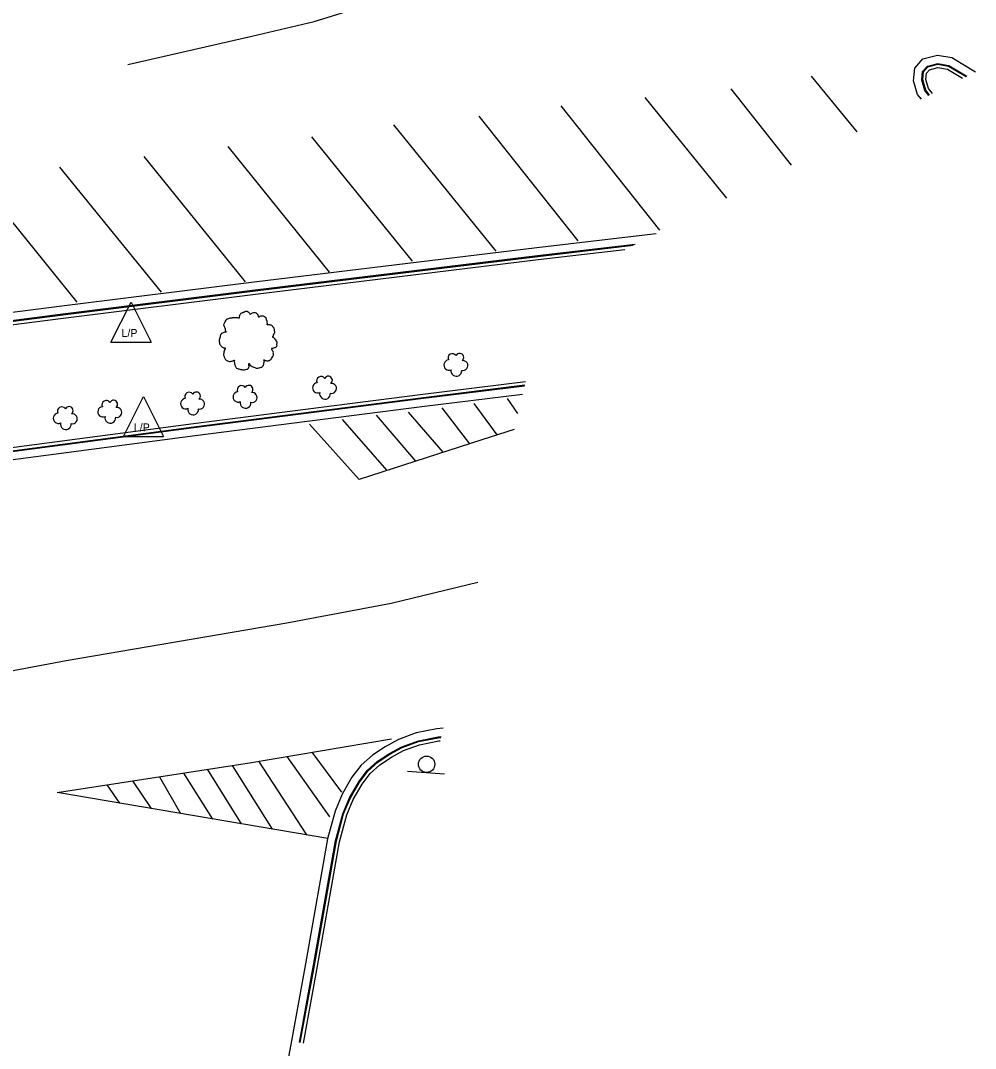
# Model space of a CAD drawing. Extents: x 1901471 to 1963503, y 756461 to 799997.
# Drawn here: x 1929808.6 to 1929926, y 772404.2 to 772530.6 of the extents above; entities that cross this region are included whole.
import ezdxf

# ---------------------------------------------------------------- set-up
doc = ezdxf.new("R2010")
doc.units = 0
for name, color, linetype in [('RD_EX_Bldg', 7, 'Continuous'), ('RD_EX_BldgApp', 7, 'Continuous'), ('RD_EX_Conc', 7, 'Continuous'), ('RD_EX_Road', 7, 'Continuous'), ('RD_EX_UT', 7, 'Continuous'), ('RD_EX_VEG', 7, 'Continuous')]:
    doc.layers.add(name, color=color, linetype=linetype)

# ---------------------------------------------------------------- blocks, each defined once
blk = doc.blocks.new('T2')
at = {"layer": 'RD_EX_VEG'}
for points in [[(0.05, 7.21), (-0.25, 7.24), (-0.57, 7.14), (-0.82, 7.04), (-1.05, 6.96), (-1.27, 6.86), (-1.57, 6.69), (-1.8, 6.49), (-1.92, 6.24), (-1.97, 6.01), (-2.02, 5.74), (-2.02, 5.56), (-2.15, 5.54), (-2.3, 5.56), (-2.55, 5.64), (-2.8, 5.64), (-3.05, 5.64), (-3.4, 5.61), (-3.75, 5.61), (-4.02, 5.56), (-4.35, 5.51), (-4.72, 5.39), (-5.07, 5.26), (-5.37, 5.01), (-5.62, 4.54), (-5.75, 4.19), (-5.9, 3.94), (-5.75, 3.49), (-5.57, 3.14), (-5.55, 2.94), (-5.47, 2.52), (-5.37, 2.29), (-5.25, 2.09), (-5.32, 2.07), (-5.7, 2.02), (-6, 1.92), (-6.42, 1.69), (-6.64, 1.47), (-6.74, 1.14), (-6.77, 0.79), (-6.87, 0.59), (-6.94, 0.32), (-6.97, 0.24), (-7.02, -0.08), (-6.92, -0.53), (-6.89, -0.88), (-6.77, -1.11), (-6.62, -1.28), (-6.44, -1.53), (-6.05, -1.76), (-5.72, -1.86), (-5.52, -1.88), (-5.7, -2.38), (-5.75, -2.73), (-5.87, -3.13), (-5.87, -3.21), (-5.92, -3.68), (-5.77, -4.01), (-5.7, -4.38), (-5.52, -4.61), (-5.25, -4.91), (-4.92, -5.13), (-4.42, -5.26), (-4.02, -5.23), (-3.45, -5.06), (-3.2, -4.98), (-3.22, -5.16), (-3.2, -5.53), (-3.2, -5.96), (-3.05, -6.28), (-2.95, -6.56), (-2.8, -6.81), (-2.47, -7.03), (-2.07, -7.11), (-1.65, -7.26), (-1.2, -7.33), (-0.7, -7.36), (-0.1, -7.21), (0.18, -7.08), (0.28, -6.91), (0.48, -6.53), (0.43, -6.31), (0.45, -5.71), (0.55, -5.88), (0.73, -6.23), (1.23, -6.53), (1.63, -6.71), (2.1, -6.86), (2.4, -6.93), (2.88, -6.86), (3.25, -6.78), (3.63, -6.66), (3.93, -6.38), (4.1, -6.11), (4.15, -5.83), (4.23, -5.46), (4.28, -5.28)], [(4.28, -5.28), (4.2, -5.11), (4.15, -4.86), (4.23, -4.88), (4.4, -4.93), (4.68, -5.06), (4.9, -5.13), (5.23, -5.11), (5.5, -5.01), (5.95, -4.73), (6.22, -4.26), (6.5, -3.86), (6.57, -3.53), (6.52, -3.31), (6.5, -2.81), (6.3, -2.56), (6.25, -2.43), (6.15, -2.03), (6.22, -1.98), (6.5, -1.93), (6.87, -1.81), (7.15, -1.68), (7.37, -1.51), (7.45, -1.28), (7.42, -0.88), (7.47, -0.48), (7.4, -0.33), (7.3, -0.18), (7.22, 0.02), (7.07, 0.17), (6.97, 0.32), (6.87, 0.42), (6.75, 0.57), (6.57, 0.69), (6.42, 0.74), (6.37, 0.89), (6.52, 1.09), (6.57, 1.19), (6.6, 1.42), (6.82, 1.77), (6.87, 2.17), (6.82, 2.59), (6.77, 2.87), (6.62, 3.14), (6.42, 3.39), (6.3, 3.56), (6.12, 3.69), (5.8, 3.81), (5.55, 3.86), (5.2, 3.86), (5, 3.91), (5.03, 3.96), (5.03, 4.11), (5.03, 4.39), (4.95, 4.84), (4.8, 5.34), (4.8, 5.36), (4.7, 5.61), (4.48, 5.81), (4.3, 5.91), (4.1, 6.04), (3.85, 6.06), (3.55, 6.06), (3.28, 6.01), (3.08, 5.91), (2.9, 5.79), (2.83, 5.94), (2.73, 6.24), (2.68, 6.39), (2.53, 6.56), (2.3, 6.76), (1.85, 6.89), (1.23, 6.81), (0.93, 6.61), (0.78, 6.44), (0.73, 6.56), (0.53, 6.76), (0.43, 6.94), (0.25, 7.06), (0.1, 7.16), (0, 7.21)]]:
    blk.add_spline(points, degree=3, dxfattribs=at)
blk = doc.blocks.new('SB2')
at = {"layer": 'RD_EX_VEG'}
for centre, radius, start, end in [((-0.72, 1.55), 1.08, 34.9763, 204.756), ((1.05, 1.7), 0.995, 308.7626, 152.0467), ((-1.56, -0.16), 1.26, 96.4518, 294.734), ((1.84, -0.28), 1.22, 256.5667, 98.1046), ((0.25, -1.6), 1.32, 166.8827, 5.7589)]:
    blk.add_arc(centre, radius, start, end, dxfattribs=at)
blk = doc.blocks.new('LP')
at = {"layer": 'RD_EX_UT'}
for p, q in [((-5, -3.72), (0, 6.28)), ((0, 6.28), (5, -3.72)), ((-5, -3.72), (5, -3.72))]:
    blk.add_line(p, q, dxfattribs=at)
blk.add_text('L/P', height=2, dxfattribs=at).set_placement((-2.4, -2.44))
blk = doc.blocks.new('SIGN')
at = {"layer": 'RD_EX_BldgApp'}
blk.add_line((-4.52, -2.02), (4.48, -2.02), dxfattribs=at)
blk.add_circle((0, 0), 2, dxfattribs=at)

msp = doc.modelspace()

# ---------------------------------------------------------------- linework, layer by layer
at = {"layer": 'RD_EX_Conc'}
for points in [[(1929920.25, 772521.35), (1929919.77, 772521.95), (1929919.4, 772523.25), (1929919.49, 772524.28), (1929920.08, 772524.96), (1929921.35, 772525.28), (1929922.71, 772525.05), (1929924.93, 772523.72)], [(1929920.34, 772521.4), (1929919.86, 772522), (1929919.5, 772523.26), (1929919.59, 772524.24), (1929920.13, 772524.87), (1929921.36, 772525.18), (1929922.68, 772524.95), (1929924.82, 772523.67)], [(1929920.71, 772521.58), (1929920.22, 772522.19), (1929919.9, 772523.3), (1929919.97, 772524.08), (1929920.35, 772524.52), (1929921.37, 772524.77), (1929922.53, 772524.57), (1929924.4, 772523.46)], [(1929693.34, 772478.27), (1929693.99, 772479.16), (1929694.92, 772479.79), (1929696.39, 772480.05), (1929719.13, 772482.65), (1929741.2, 772485.34), (1929763.81, 772488.15), (1929785.25, 772490.83), (1929813.76, 772494.49), (1929837.4, 772497.44), (1929872.14, 772501.67), (1929884.16, 772503.07)], [(1929693.43, 772478.21), (1929694.06, 772479.08), (1929694.96, 772479.69), (1929696.41, 772479.95), (1929719.14, 772482.55), (1929741.21, 772485.24), (1929763.82, 772488.05), (1929785.27, 772490.73), (1929813.77, 772494.39), (1929837.41, 772497.34), (1929872.16, 772501.57), (1929883.9, 772502.93)], [(1929693.75, 772477.97), (1929694.34, 772478.79), (1929695.11, 772479.32), (1929696.47, 772479.56), (1929719.19, 772482.15), (1929741.26, 772484.84), (1929763.87, 772487.66), (1929785.32, 772490.33), (1929813.82, 772493.99), (1929837.46, 772496.94), (1929872.2, 772501.17), (1929882.87, 772502.41)], [(1929870.56, 772485.72), (1929857.77, 772484.15), (1929829.87, 772480.58), (1929793.8, 772475.83), (1929762.63, 772471.69), (1929738.7, 772468.45), (1929709.61, 772464.79), (1929704.69, 772464.48), (1929702.61, 772464.78), (1929699.93, 772466.59), (1929697.08, 772469.39), (1929694.7, 772472.36), (1929693.37, 772475.06), (1929693.16, 772477.38), (1929693.43, 772478.21)], [(1929870.65, 772486.14), (1929857.72, 772484.54), (1929829.82, 772480.98), (1929793.75, 772476.22), (1929762.58, 772472.09), (1929738.65, 772468.84), (1929709.57, 772465.19), (1929704.7, 772464.88), (1929702.76, 772465.16), (1929700.19, 772466.9), (1929697.38, 772469.65), (1929695.04, 772472.58), (1929693.76, 772475.17), (1929693.55, 772477.42), (1929693.75, 772477.97)], [(1929870.53, 772485.62), (1929857.78, 772484.05), (1929829.89, 772480.48), (1929793.81, 772475.73), (1929762.64, 772471.59), (1929738.71, 772468.35), (1929709.62, 772464.69), (1929704.68, 772464.38), (1929702.58, 772464.68), (1929699.87, 772466.51), (1929697.01, 772469.32), (1929694.62, 772472.31), (1929693.28, 772475.04), (1929693.06, 772477.37), (1929693.34, 772478.27)], [(1929842.87, 772404.94), (1929844.6, 772414.41), (1929847.31, 772429.72), (1929848.2, 772433.05), (1929849.03, 772435.02), (1929850.16, 772436.98), (1929851.18, 772438.35), (1929852.43, 772439.47), (1929853.93, 772440.44), (1929855.45, 772441.28), (1929857.49, 772442.01), (1929859.92, 772442.49), (1929860.27, 772442.53)], [(1929842.97, 772404.93), (1929844.7, 772414.39), (1929847.41, 772429.7), (1929848.29, 772433.02), (1929849.12, 772434.98), (1929850.24, 772436.92), (1929851.25, 772438.28), (1929852.49, 772439.39), (1929853.98, 772440.35), (1929855.49, 772441.19), (1929857.51, 772441.91), (1929859.93, 772442.39), (1929860.24, 772442.43)], [(1929843.36, 772404.85), (1929845.09, 772414.32), (1929847.8, 772429.61), (1929848.67, 772432.89), (1929849.48, 772434.8), (1929850.57, 772436.7), (1929851.55, 772438.01), (1929852.74, 772439.07), (1929854.18, 772440.01), (1929855.65, 772440.82), (1929857.62, 772441.53), (1929860, 772442), (1929860.15, 772442.01)]]:
    msp.add_lwpolyline(points, dxfattribs=at)
at = {"layer": 'RD_EX_Road'}
for points in [[(1929821.78, 772525.17), (1929836.99, 772528.65), (1929844.68, 772530.44), (1929853.15, 772533.09)], [(1929919.34, 772520.89), (1929918.86, 772521.48), (1929918.38, 772523.15), (1929918.52, 772524.69), (1929919.53, 772525.86), (1929921.32, 772526.3), (1929923.06, 772526), (1929925.98, 772524.26)], [(1929905.8, 772523.74), (1929911.39, 772516.86)], [(1929885.32, 772521.11), (1929895.36, 772508.74)], [(1929895.91, 772522.17), (1929903.34, 772512.78)], [(1929875.01, 772520.06), (1929887.15, 772504.78)], [(1929864.93, 772518.79), (1929877.11, 772503.47)], [(1929854.43, 772517.75), (1929867.01, 772502.2)], [(1929844.34, 772516.25), (1929856.74, 772500.99)], [(1929834.05, 772515.06), (1929846.5, 772499.62)], [(1929823.74, 772513.84), (1929836.18, 772498.42)], [(1929813.37, 772512.53), (1929825.85, 772497.17)], [(1929803.17, 772511.17), (1929815.5, 772495.93)], [(1929692.54, 772478.86), (1929693.28, 772479.88), (1929694.53, 772480.74), (1929696.25, 772481.04), (1929719.02, 772483.64), (1929741.08, 772486.33), (1929763.69, 772489.15), (1929785.13, 772491.82), (1929813.64, 772495.48), (1929837.28, 772498.43), (1929872.03, 772502.66), (1929886.74, 772504.37)], [(1929870.28, 772484.58), (1929857.91, 772483.06), (1929830.02, 772479.49), (1929793.94, 772474.74), (1929762.78, 772470.6), (1929738.84, 772467.36), (1929709.71, 772463.69), (1929704.64, 772463.37), (1929702.21, 772463.72), (1929699.23, 772465.73), (1929696.26, 772468.65), (1929693.77, 772471.77), (1929692.3, 772474.76), (1929692.06, 772477.28), (1929692.54, 772478.86)], [(1929867.19, 772479.64), (1929864.35, 772483.49)], [(1929869.73, 772482.24), (1929868.43, 772484.09)], [(1929857.19, 772476.4), (1929852.32, 772482.04)], [(1929860.55, 772477.49), (1929856.25, 772482.42)], [(1929863.8, 772478.54), (1929860.39, 772482.94)], [(1929869.26, 772480.3), (1929865.27, 772479.02), (1929850.2, 772474.13), (1929844.09, 772480.92)], [(1929853.65, 772475.25), (1929848.16, 772481.5)], [(1929749.24, 772440.18), (1929785.4, 772446.48), (1929814.16, 772451.87), (1929841.32, 772456.51), (1929854.15, 772458.92), (1929864.79, 772461.5)], [(1929860.52, 772443.57), (1929859.76, 772443.48), (1929857.22, 772442.98), (1929855.03, 772442.19), (1929853.41, 772441.29), (1929851.83, 772440.26), (1929850.44, 772439.03), (1929849.32, 772437.53), (1929848.13, 772435.47), (1929847.25, 772433.37), (1929846.33, 772429.94), (1929843.62, 772414.58), (1929841.89, 772405.12), (1929836.79, 772377.94)], [(1929846.35, 772429.99), (1929813.06, 772435.64), (1929836.73, 772439.32), (1929854.19, 772442.24)], [(1929844.39, 772440.6), (1929848.03, 772435.7)], [(1929834.57, 772438.98), (1929839.49, 772431.15)], [(1929837.82, 772439.5), (1929843.73, 772430.44)], [(1929841.31, 772440.08), (1929846.57, 772432.66)], [(1929828.6, 772438.05), (1929832.18, 772432.39)], [(1929831.52, 772438.51), (1929835.68, 772431.8)], [(1929819.17, 772436.59), (1929820.74, 772434.33)], [(1929822.34, 772437.08), (1929824.65, 772433.67)], [(1929825.65, 772437.59), (1929828.24, 772433.06)]]:
    msp.add_lwpolyline(points, dxfattribs=at)

# ---------------------------------------------------------------- block references
at = {"layer": 'RD_EX_Bldg', "xscale": 0.5039370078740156, "yscale": 0.5039370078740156, "rotation": -4.0856279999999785}
msp.add_blockref('SIGN', (1929858.5, 772439.13), dxfattribs=at)
at = {"layer": 'RD_EX_UT', "xscale": 0.4921259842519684, "yscale": 0.4921259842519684}
for p in [(1929822.15, 772492.85), (1929823.67, 772481.25)]:
    msp.add_blockref('LP', p, dxfattribs=at)
at = {"layer": 'RD_EX_VEG'}
for name, p, xscale, yscale in [('T2', (1929836.44, 772491.24), 0.4921259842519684, 0.4921259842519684), ('SB2', (1929862.03, 772488.29), 0.5019685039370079, 0.5019685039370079), ('SB2', (1929836.11, 772484.36), 0.5019685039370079, 0.5019685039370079), ('SB2', (1929845.88, 772485.48), 0.5019685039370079, 0.5019685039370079), ('SB2', (1929829.66, 772483.54), 0.5019685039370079, 0.5019685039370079), ('SB2', (1929819.48, 772482.53), 0.5019685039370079, 0.5019685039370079), ('SB2', (1929814.01, 772481.74), 0.5019685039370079, 0.5019685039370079)]:
    msp.add_blockref(name, p, dxfattribs=dict(at, xscale=xscale, yscale=yscale))

doc.saveas('drawing.dxf')
